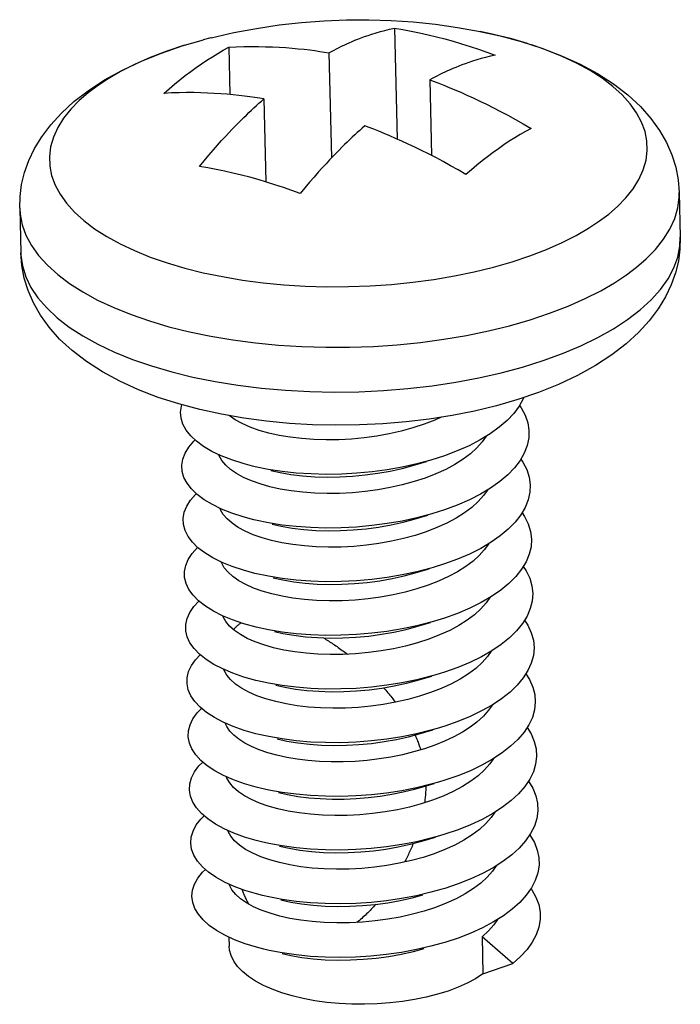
# Model space of a CAD drawing. Header units: millimetres. Extents: x 6 to 414, y 7 to 290.
# Tile 311 of 341: x 130.678 to 131.228, y 214.788 to 215.609. Entities that reach past the tile are written whole.
import ezdxf

# ---------------------------------------------------------------- set-up
doc = ezdxf.new("R2010")
doc.units = ezdxf.units.MM
doc.header["$LTSCALE"] = 23.1
doc.layers.get('0').update_dxf_attribs({"linetype": 'CONTINUOUS'})
for name, color, linetype in [('03_ALL_AXES', 7, 'CONTINUOUS'), ('09_ALL_ROUNDS', 7, 'CONTINUOUS'), ('20_ALL_FEATURES', 7, 'CONTINUOUS')]:
    doc.layers.add(name, color=color, linetype=linetype)

msp = doc.modelspace()

# ---------------------------------------------------------------- linework, layer by layer
at = {"color": 40, "linetype": 'Continuous'}
msp.add_line((130.85193, 214.93122), (130.8517, 214.93313), dxfattribs=at)
for points in [[(130.85583, 215.10075), (130.85621, 215.10122), (130.8566, 215.10168), (130.85699, 215.10213), (130.8574, 215.10256), (130.85782, 215.10299), (130.85824, 215.10341), (130.85868, 215.10382), (130.85912, 215.10422), (130.85957, 215.10461), (130.86004, 215.10499), (130.86045, 215.10532), (130.86088, 215.10563), (130.86131, 215.10594), (130.86175, 215.10625), (130.8622, 215.10654)], [(130.93088, 215.09395), (130.93191, 215.09334), (130.93293, 215.09271), (130.93395, 215.09208), (130.93497, 215.09144), (130.93599, 215.09079), (130.937, 215.09014), (130.93801, 215.08948), (130.93902, 215.08881), (130.94002, 215.08814), (130.94102, 215.08746), (130.94213, 215.0867), (130.94323, 215.08593), (130.94433, 215.08515), (130.94543, 215.08436), (130.94652, 215.08357), (130.9476, 215.08277), (130.94869, 215.08196), (130.94977, 215.08114), (130.95084, 215.08032)], [(130.98098, 215.05231), (130.98187, 215.0513), (130.98275, 215.0503), (130.98361, 215.04929), (130.98447, 215.04829), (130.98531, 215.04729), (130.98613, 215.04628), (130.98695, 215.04528), (130.98775, 215.04428), (130.98854, 215.04328), (130.98932, 215.04229), (130.99009, 215.04129), (130.99084, 215.04029)], [(131.00722, 215.01301), (131.00766, 215.01201), (131.00809, 215.011), (131.00852, 215.00999), (131.00893, 215.00897), (131.00934, 215.00794), (131.00974, 215.0069), (131.01007, 215.00601), (131.0104, 215.00511), (131.01072, 215.00421), (131.01103, 215.00329), (131.01134, 215.00238), (131.01163, 215.00146), (131.01192, 215.00053)], [(131.01619, 214.97062), (131.01618, 214.96961), (131.01615, 214.96861), (131.01611, 214.9676), (131.01606, 214.96659), (131.01601, 214.96558), (131.01594, 214.96457), (131.01586, 214.96355), (131.01578, 214.96254), (131.01568, 214.96152), (131.01558, 214.9605), (131.01546, 214.95948), (131.01534, 214.95846), (131.01521, 214.95743), (131.01507, 214.95641)], [(131.00563, 214.9225), (131.00514, 214.92131), (131.00465, 214.92014), (131.00416, 214.91898), (131.00365, 214.91782), (131.00315, 214.91669), (131.00264, 214.91556), (131.00212, 214.91444), (131.00161, 214.91334), (131.00108, 214.91224), (131.00056, 214.91116), (131.00003, 214.91009), (130.9995, 214.90903), (130.99896, 214.90798), (130.99843, 214.90694)], [(130.86856, 214.87192), (130.86811, 214.8728), (130.86766, 214.87368), (130.86721, 214.87456), (130.86677, 214.87546), (130.86634, 214.87636), (130.86592, 214.87728), (130.8655, 214.8782), (130.86509, 214.87912), (130.86468, 214.88006), (130.86428, 214.881), (130.86394, 214.88181), (130.86361, 214.88263), (130.86328, 214.88345), (130.86296, 214.88427)], [(130.97442, 214.87177), (130.97347, 214.87072), (130.97253, 214.86968), (130.97157, 214.86865), (130.97062, 214.86764), (130.96965, 214.86664), (130.96868, 214.86566), (130.96771, 214.86469), (130.96673, 214.86374), (130.96575, 214.8628), (130.96476, 214.86188), (130.96377, 214.86097), (130.96277, 214.86007), (130.96177, 214.85919), (130.96076, 214.85833), (130.95975, 214.85748), (130.95873, 214.85665)]]:
    msp.add_lwpolyline(points, dxfattribs=at)
at = {"layer": '03_ALL_AXES', "color": 7, "linetype": 'Continuous'}
for p, q in [((131.22744, 215.46529), (131.22832, 215.42805)), ((130.6776, 215.45227), (130.67848, 215.41502)), ((130.85204, 214.84443), (130.85222, 214.83693))]:
    msp.add_line(p, q, dxfattribs=at)
msp.add_lwpolyline([(130.83715, 215.59433), (130.85615, 215.59868), (130.87498, 215.60226), (130.89383, 215.60511), (130.9126, 215.60724), (130.93133, 215.60867), (130.94999, 215.60942), (130.96861, 215.60948), (130.98718, 215.60888), (131.00568, 215.6076), (131.0242, 215.60564), (131.0427, 215.603), (131.06134, 215.59964)], dxfattribs=at)
at = {"layer": '09_ALL_ROUNDS', "color": 7, "linetype": 'Continuous'}
for p, q in [((130.83706, 215.59431), (130.83054, 215.59263)), ((130.83715, 215.59433), (130.83706, 215.59431)), ((131.10105, 215.58953), (131.08801, 215.59339)), ((130.74214, 215.55409), (130.73456, 215.54837)), ((130.80435, 215.31582), (130.82203, 215.31148)), ((131.09279, 215.29273), (131.07497, 215.28758)), ((131.11006, 215.29863), (131.09279, 215.29273)), ((131.07497, 215.28758), (131.05668, 215.28315))]:
    msp.add_line(p, q, dxfattribs=at)
for points in [[(131.06132, 215.59965), (131.07818, 215.59593), (131.09578, 215.59122), (131.11283, 215.58574), (131.12918, 215.57948), (131.14478, 215.57239), (131.15934, 215.56452), (131.17274, 215.55591), (131.18471, 215.5467), (131.19504, 215.53711), (131.20382, 215.52722), (131.21102, 215.51722), (131.21682, 215.50706), (131.22131, 215.49679), (131.22456, 215.48639), (131.2266, 215.47585), (131.22744, 215.46529)], [(131.08801, 215.59339), (131.07255, 215.59725), (131.06134, 215.59964)], [(130.73457, 215.55029), (130.74838, 215.55928), (130.76326, 215.5675), (130.77915, 215.57498), (130.79586, 215.58168), (130.81313, 215.58758), (130.83095, 215.59274)], [(130.81509, 215.58818), (130.80032, 215.58325), (130.78642, 215.57789), (130.77344, 215.57215), (130.76165, 215.56617), (130.75127, 215.56014), (130.74214, 215.55409)], [(131.16104, 215.44169), (131.16862, 215.44742), (131.17595, 215.45378), (131.18288, 215.46089), (131.18893, 215.46848), (131.19381, 215.47628), (131.19744, 215.48426), (131.19977, 215.49228), (131.2008, 215.50032), (131.20052, 215.50833), (131.19895, 215.51628), (131.19608, 215.52415), (131.19194, 215.53187), (131.18654, 215.53942), (131.17992, 215.54675), (131.17211, 215.55383), (131.16315, 215.56061), (131.15307, 215.56708), (131.14192, 215.57319), (131.12977, 215.5789), (131.11668, 215.58419), (131.10444, 215.58844)], [(130.6776, 215.45227), (130.67788, 215.46214), (130.67921, 215.47211), (130.68162, 215.48206), (130.68516, 215.49202), (130.68991, 215.502), (130.69595, 215.51194), (130.70342, 215.5219), (130.71235, 215.53167), (130.7227, 215.54113), (130.73457, 215.55029)], [(130.73456, 215.54837), (130.72724, 215.542), (130.72031, 215.53489), (130.71425, 215.5273), (130.70938, 215.5195), (130.70574, 215.51153), (130.70341, 215.5035), (130.70239, 215.49546), (130.70266, 215.48745), (130.70424, 215.4795), (130.7071, 215.47163), (130.71124, 215.46391), (130.71664, 215.45636), (130.72326, 215.44903), (130.73107, 215.44195), (130.74004, 215.43517), (130.75012, 215.4287), (130.76127, 215.4226), (130.77342, 215.41688), (130.7865, 215.41159), (130.80044, 215.40675), (130.81518, 215.40239), (130.83063, 215.39853), (130.84672, 215.3952), (130.86336, 215.3924), (130.88045, 215.39015), (130.89792, 215.38847), (130.91568, 215.38736), (130.93362, 215.38683), (130.95165, 215.38689), (130.96969, 215.38752), (130.98762, 215.38873), (131.00538, 215.39052), (131.02285, 215.39287), (131.03994, 215.39577), (131.05657, 215.3992), (131.07265, 215.40315), (131.0881, 215.4076), (131.10286, 215.41254), (131.11677, 215.41789), (131.12974, 215.42364), (131.14153, 215.42962), (131.15192, 215.43564), (131.16104, 215.44169)], [(131.18355, 215.39679), (131.1919, 215.40311), (131.19998, 215.41013), (131.20763, 215.41797), (131.21431, 215.42634), (131.21968, 215.43494), (131.22369, 215.44374), (131.22627, 215.45259), (131.2274, 215.46146), (131.22744, 215.46529)], [(130.6776, 215.45226), (130.67795, 215.44726), (130.67968, 215.43849), (130.68284, 215.42982), (130.68741, 215.4213), (130.69336, 215.41297), (130.70067, 215.40488), (130.70928, 215.39708), (130.71917, 215.3896), (130.73029, 215.38247), (130.74259, 215.37573), (130.75599, 215.36942), (130.77042, 215.36359), (130.7858, 215.35825), (130.80205, 215.35344), (130.8191, 215.34919)], [(131.22832, 215.42805), (131.22804, 215.41818), (131.22671, 215.40821), (131.2243, 215.39826), (131.22076, 215.3883), (131.21601, 215.37832), (131.20997, 215.36837), (131.2025, 215.35842), (131.19357, 215.34865), (131.18322, 215.33918), (131.17135, 215.33003)], [(131.18443, 215.35954), (131.19492, 215.36762), (131.20406, 215.37599), (131.2118, 215.38462), (131.2181, 215.39346), (131.22291, 215.40245), (131.22622, 215.41155), (131.228, 215.42071), (131.22832, 215.42805)], [(130.67848, 215.41502), (130.67855, 215.41321), (130.67984, 215.40409), (130.68266, 215.39507), (130.687, 215.38621), (130.69282, 215.37754), (130.7001, 215.36911), (130.7088, 215.36098), (130.71887, 215.35319), (130.73025, 215.34578), (130.74287, 215.33879), (130.75667, 215.33226), (130.77158, 215.32624), (130.7875, 215.32075), (130.80435, 215.31582)], [(130.82774, 215.28439), (130.81014, 215.28909), (130.79309, 215.29457), (130.77674, 215.30083), (130.76114, 215.30793), (130.74658, 215.31579), (130.73318, 215.32441), (130.72121, 215.33362), (130.71088, 215.3432), (130.7021, 215.3531), (130.6949, 215.3631), (130.6891, 215.37325), (130.68461, 215.38353), (130.68137, 215.39392), (130.67932, 215.40446), (130.67848, 215.41502)], [(131.06831, 215.34992), (131.08605, 215.35428), (131.10309, 215.35919), (131.11937, 215.36463), (131.13471, 215.37054), (131.14902, 215.37688), (131.16203, 215.38347), (131.17348, 215.39012), (131.18355, 215.39679)], [(131.09688, 215.31981), (131.114, 215.32521), (131.13023, 215.33114), (131.14547, 215.33757), (131.15963, 215.34448), (131.17264, 215.35182), (131.18443, 215.35954)], [(130.8191, 215.34919), (130.83685, 215.34551), (130.85519, 215.34242), (130.87405, 215.33994), (130.89332, 215.33809), (130.91291, 215.33686), (130.93269, 215.33628), (130.95259, 215.33634), (130.97248, 215.33704), (130.99226, 215.33838), (131.01184, 215.34035), (131.03111, 215.34294), (131.04997, 215.34614), (131.06831, 215.34992)], [(131.17135, 215.33003), (131.15754, 215.32104), (131.14266, 215.31282), (131.12677, 215.30534), (131.11006, 215.29863)], [(131.06032, 215.31076), (131.07895, 215.31499), (131.09688, 215.31981)], [(130.82203, 215.31148), (130.84044, 215.30776), (130.85949, 215.30467), (130.87906, 215.30224), (130.89905, 215.30048), (130.91935, 215.29939), (130.93983, 215.29899), (130.96039, 215.29927), (130.98091, 215.30023), (131.00127, 215.30187), (131.02137, 215.30419), (131.04109, 215.30715), (131.06032, 215.31076)], [(130.86436, 215.27719), (130.84584, 215.28042), (130.82774, 215.28439)], [(131.05668, 215.28315), (131.038, 215.27944), (131.019, 215.27642), (130.99975, 215.2741), (130.98032, 215.27247), (130.96079, 215.27153), (130.94125, 215.27127), (130.92175, 215.27171), (130.90239, 215.27284), (130.88323, 215.27466), (130.86436, 215.27719)]]:
    msp.add_lwpolyline(points, dxfattribs=at)
at = {"layer": '20_ALL_FEATURES', "color": 7, "linetype": 'Continuous'}
for p, q in [((130.99005, 215.60238), (130.99224, 215.50996)), ((130.85184, 215.58648), (130.85277, 215.5471)), ((130.93542, 215.58192), (130.9375, 215.49422)), ((131.01943, 215.55938), (131.02092, 215.49628)), ((130.88122, 215.54348), (130.88286, 215.47422)), ((131.0978, 215.29444), (131.09742, 215.29341)), ((130.85714, 215.27588), (130.85219, 215.27931)), ((131.0053, 215.23778), (131.01683, 215.24118)), ((131.00636, 215.19302), (131.01789, 215.19642)), ((131.00742, 215.14826), (131.01895, 215.15166)), ((130.87482, 215.10296), (130.86432, 215.10582)), ((131.00849, 215.1035), (131.02001, 215.1069)), ((131.00955, 215.05874), (131.02107, 215.06214)), ((130.87588, 215.0582), (130.87446, 215.05855)), ((130.87694, 215.01344), (130.87458, 215.01402)), ((131.01061, 215.01398), (131.02213, 215.01738)), ((130.86521, 215.0063), (130.86028, 215.00946)), ((131.01167, 214.96922), (131.02319, 214.97262)), ((131.01273, 214.92446), (131.02425, 214.92785)), ((131.06306, 214.84474), (131.0638, 214.81373)), ((131.08863, 214.82247), (131.06306, 214.84474)), ((131.0638, 214.81373), (131.08863, 214.82247))]:
    msp.add_line(p, q, dxfattribs=at)
for points in [[(130.93542, 215.58192), (130.93754, 215.58306), (130.93965, 215.58417), (130.94174, 215.58525), (130.94384, 215.58629), (130.94593, 215.58731), (130.94804, 215.58831), (130.95019, 215.5893), (130.9524, 215.59029), (130.95469, 215.59128), (130.95708, 215.59228), (130.95959, 215.59329), (130.96225, 215.59432), (130.96507, 215.59537), (130.96807, 215.59642), (130.97126, 215.59748), (130.97465, 215.59853), (130.97827, 215.59958), (130.98207, 215.60058), (130.98599, 215.60151), (130.99005, 215.60238)], [(130.99005, 215.60238), (130.99702, 215.6012), (131.004, 215.5999), (131.01099, 215.59847), (131.01799, 215.5969), (131.02499, 215.59521), (131.032, 215.5934), (131.03901, 215.59145), (131.04602, 215.58938), (131.05304, 215.58718), (131.06005, 215.58486), (131.06706, 215.58241), (131.07406, 215.57984)], [(130.82468, 215.56955), (130.82921, 215.57269), (130.83373, 215.57571), (130.83826, 215.5786), (130.84279, 215.58136), (130.84731, 215.58398), (130.85184, 215.58648)], [(130.85184, 215.58648), (130.85818, 215.5868), (130.86444, 215.58701), (130.87062, 215.5871), (130.87668, 215.58709), (130.88258, 215.58699), (130.88833, 215.58679), (130.89393, 215.58651), (130.89939, 215.58617), (130.90469, 215.58575), (130.90981, 215.58528), (130.91472, 215.58477), (130.91939, 215.58422), (130.92378, 215.58366), (130.92792, 215.58308), (130.9318, 215.5825), (130.93542, 215.58192)], [(131.07406, 215.57984), (131.06996, 215.57896), (131.06602, 215.57802), (131.0622, 215.57701), (131.05856, 215.57596), (131.05517, 215.57491), (131.05199, 215.57385), (131.049, 215.5728), (131.0462, 215.57176), (131.04356, 215.57073), (131.04106, 215.56972), (131.03868, 215.56873), (131.03641, 215.56774), (131.03421, 215.56676), (131.03207, 215.56578), (131.02997, 215.56478), (131.02788, 215.56376), (131.02578, 215.56272), (131.02367, 215.56164), (131.02156, 215.56053), (131.01943, 215.55938)], [(130.79763, 215.54804), (130.80212, 215.55193), (130.80662, 215.5557), (130.81113, 215.55935), (130.81564, 215.56288), (130.82016, 215.56628), (130.82468, 215.56955)], [(131.01943, 215.55938), (131.02312, 215.55799), (131.02706, 215.55647), (131.03125, 215.55481), (131.03568, 215.553), (131.04038, 215.55103), (131.04531, 215.54891), (131.05043, 215.54663), (131.05572, 215.54422), (131.06115, 215.54166), (131.06674, 215.53895), (131.07249, 215.53608), (131.07841, 215.53303), (131.08455, 215.52977), (131.09086, 215.52631), (131.0973, 215.52267), (131.10387, 215.51885)], [(130.88122, 215.54348), (130.87755, 215.54407), (130.87363, 215.54465), (130.86947, 215.54523), (130.86506, 215.5458), (130.8604, 215.54634), (130.85551, 215.54685), (130.85043, 215.54732), (130.84518, 215.54772), (130.8398, 215.54807), (130.83427, 215.54834), (130.82859, 215.54854), (130.82274, 215.54865), (130.81667, 215.54866), (130.81045, 215.54857), (130.80411, 215.54836), (130.79763, 215.54804)], [(130.82744, 215.48705), (130.83144, 215.49192), (130.8353, 215.49651), (130.83904, 215.50086), (130.84261, 215.50492), (130.84593, 215.50863), (130.84906, 215.51205), (130.852, 215.5152), (130.85476, 215.51811), (130.85736, 215.5208), (130.85982, 215.52331), (130.86217, 215.52566), (130.86441, 215.52788), (130.86658, 215.53), (130.8687, 215.53203), (130.87078, 215.534), (130.87285, 215.53593), (130.87492, 215.53785), (130.87701, 215.53974), (130.87911, 215.54162), (130.88122, 215.54348)], [(130.96523, 215.52094), (130.96313, 215.51909), (130.96104, 215.51722), (130.95896, 215.51533), (130.95688, 215.51342), (130.95481, 215.51148), (130.95272, 215.5095), (130.9506, 215.50746), (130.94842, 215.50534), (130.94616, 215.50311), (130.9438, 215.50074), (130.94132, 215.49821), (130.93871, 215.4955), (130.93593, 215.49257), (130.93298, 215.48941), (130.92985, 215.48598), (130.92652, 215.48227), (130.92297, 215.47822), (130.91925, 215.4739), (130.91542, 215.46933), (130.91145, 215.46451)], [(131.02448, 215.49444), (131.01851, 215.49752), (131.01269, 215.50043), (131.00703, 215.50318), (131.00152, 215.50577), (130.99617, 215.50822), (130.99101, 215.51051), (130.98606, 215.51264), (130.98136, 215.51461), (130.97693, 215.51641), (130.97277, 215.51806), (130.96887, 215.51957), (130.96523, 215.52094)], [(131.10387, 215.51885), (131.09934, 215.51635), (131.09482, 215.51373), (131.09029, 215.51097), (131.08576, 215.50808), (131.08124, 215.50506), (131.07671, 215.50192)], [(131.07671, 215.50192), (131.07219, 215.49865), (131.06767, 215.49525), (131.06316, 215.49172), (131.05865, 215.48808), (131.05415, 215.4843), (131.04966, 215.48041)], [(131.04966, 215.48041), (131.04322, 215.48416), (131.03687, 215.48775), (131.03061, 215.49118), (131.02448, 215.49444)], [(130.88341, 215.47405), (130.8764, 215.47613), (130.86939, 215.47807), (130.86238, 215.47989), (130.85538, 215.48158), (130.84838, 215.48314), (130.84139, 215.48457), (130.83441, 215.48588), (130.82744, 215.48705)], [(130.91145, 215.46451), (130.90445, 215.46708), (130.89744, 215.46953), (130.89043, 215.47186), (130.88341, 215.47405)], [(131.09742, 215.29341), (131.094, 215.2872), (131.08949, 215.28113), (131.08394, 215.27524), (131.07739, 215.26957)], [(130.82504, 215.25791), (130.82018, 215.26248), (130.81639, 215.26724), (130.8137, 215.27214), (130.81213, 215.27716), (130.81169, 215.28223), (130.81239, 215.28732), (130.81277, 215.28839)], [(131.09429, 215.28773), (131.09575, 215.28572), (131.09897, 215.27962), (131.10109, 215.27338), (131.10207, 215.26707), (131.10192, 215.26072), (131.10063, 215.25437), (131.09821, 215.24808)], [(131.02902, 215.27801), (131.02357, 215.27552), (131.01475, 215.27211), (131.00544, 215.26905), (130.99568, 215.26638), (130.98559, 215.2641), (130.9753, 215.26225), (130.96485, 215.26082), (130.95432, 215.25982), (130.94376, 215.25925), (130.9332, 215.25912), (130.92281, 215.25942), (130.91272, 215.26016), (130.90303, 215.26131), (130.89389, 215.26285), (130.88527, 215.26476), (130.87717, 215.26705), (130.86972, 215.26969), (130.86301, 215.27265), (130.85714, 215.27588)], [(131.07739, 215.26957), (131.06989, 215.26416), (131.0615, 215.25904), (131.05228, 215.25426), (131.0423, 215.24985), (131.03166, 215.24583), (131.02025, 215.24218)], [(131.06644, 215.26206), (131.06328, 215.25744), (131.05883, 215.25241), (131.05352, 215.24758)], [(130.82562, 215.21356), (130.82085, 215.21814), (130.81716, 215.22292), (130.81457, 215.22783), (130.8131, 215.23286), (130.81277, 215.23793), (130.81357, 215.24303), (130.8155, 215.24809), (130.81856, 215.25307), (130.8227, 215.25793), (130.82388, 215.259)], [(130.87163, 215.23724), (130.8638, 215.23931), (130.85431, 215.24235), (130.84563, 215.24576), (130.83782, 215.24952), (130.83094, 215.25358), (130.82504, 215.25791)], [(130.85838, 215.23101), (130.8534, 215.23443), (130.84931, 215.23806), (130.84615, 215.24184), (130.84393, 215.24576), (130.84362, 215.24673)], [(131.05352, 215.24758), (131.04737, 215.24296), (131.04045, 215.23858)], [(131.09821, 215.24808), (131.09469, 215.24188), (131.09009, 215.23583), (131.08445, 215.22995), (131.07781, 215.2243)], [(131.09532, 215.24299), (131.09715, 215.24041), (131.10027, 215.23429), (131.10228, 215.22805), (131.10316, 215.22173), (131.10291, 215.21538), (131.10151, 215.20903), (131.099, 215.20275)], [(131.04045, 215.23858), (131.03281, 215.2345), (131.02453, 215.23072), (131.01569, 215.2273), (131.00634, 215.22425), (130.99655, 215.22157), (130.98641, 215.21929), (130.97607, 215.21745), (130.96556, 215.21602), (130.95494, 215.21503), (130.94434, 215.21448), (130.93389, 215.21436), (130.92364, 215.21467), (130.91363, 215.21541), (130.90398, 215.21656), (130.89484, 215.21811), (130.88623, 215.22002), (130.87818, 215.22231), (130.8708, 215.22493), (130.86419, 215.22783), (130.85838, 215.23101)], [(131.02025, 215.24218), (131.00868, 215.23908), (130.99652, 215.23639), (130.98405, 215.23418), (130.97137, 215.23246), (130.95856, 215.23125), (130.94574, 215.23054), (130.93301, 215.23034), (130.92045, 215.23064), (130.90818, 215.23144), (130.89629, 215.23272), (130.88487, 215.23448), (130.87401, 215.23668), (130.87163, 215.23724)], [(130.8869, 215.23353), (130.89462, 215.23183), (130.90376, 215.2303), (130.91345, 215.22915), (130.92355, 215.22841), (130.93394, 215.22811), (130.9445, 215.22824), (130.95506, 215.22881), (130.96559, 215.22981), (130.97603, 215.23124), (130.98632, 215.23309), (130.99641, 215.23536), (131.0053, 215.23778)], [(131.07781, 215.2243), (131.07022, 215.21892), (131.06175, 215.21384), (131.05246, 215.20909), (131.04242, 215.20471), (131.03172, 215.20072), (131.02131, 215.19742)], [(130.8262, 215.1692), (130.82153, 215.17381), (130.81794, 215.1786), (130.81545, 215.18353), (130.81408, 215.18856), (130.81385, 215.19364), (130.81476, 215.19873), (130.8168, 215.20378), (130.81995, 215.20876), (130.82419, 215.21361), (130.82491, 215.21424)], [(130.87269, 215.19248), (130.86396, 215.19481), (130.85455, 215.19789), (130.84594, 215.20133), (130.83821, 215.20511), (130.83142, 215.2092), (130.82562, 215.21356)], [(131.06748, 215.21727), (131.06437, 215.21272), (131.05989, 215.20766), (131.05458, 215.20282)], [(130.85969, 215.1861), (130.85462, 215.18955), (130.85047, 215.1932), (130.84728, 215.19698), (130.84504, 215.20088), (130.8447, 215.20194)], [(131.05458, 215.20282), (131.04844, 215.1982), (131.0415, 215.19381)], [(131.099, 215.20275), (131.09538, 215.19656), (131.09068, 215.19052), (131.08495, 215.18467), (131.07822, 215.17904)], [(131.0415, 215.19381), (131.03379, 215.18969), (131.02541, 215.18589), (131.01651, 215.18246), (131.00715, 215.17941), (130.99744, 215.17677), (130.98742, 215.17452), (130.97713, 215.17268), (130.96665, 215.17127), (130.95607, 215.17027), (130.94551, 215.16972), (130.9351, 215.1696), (130.92489, 215.1699), (130.9149, 215.17063), (130.90529, 215.17177), (130.89618, 215.17329), (130.8876, 215.17519), (130.87962, 215.17743), (130.87227, 215.18), (130.86559, 215.18291), (130.85969, 215.1861)], [(131.02131, 215.19742), (131.00865, 215.19405), (130.99646, 215.19141), (130.98397, 215.18924), (130.97127, 215.18757), (130.95846, 215.1864), (130.94564, 215.18574), (130.93292, 215.18559), (130.92038, 215.18593), (130.90814, 215.18678), (130.89629, 215.1881), (130.88492, 215.1899), (130.87411, 215.19214), (130.87269, 215.19248)], [(131.09637, 215.19825), (131.09854, 215.1951), (131.10156, 215.18897), (131.10347, 215.18272), (131.10425, 215.17639), (131.10389, 215.17004), (131.10239, 215.1637), (131.09977, 215.15742)], [(130.88796, 215.18877), (130.89558, 215.18709), (130.90472, 215.18555), (130.91436, 215.1844), (130.92437, 215.18366), (130.93462, 215.18335), (130.94507, 215.18347), (130.95568, 215.18402), (130.9663, 215.18501), (130.97681, 215.18643), (130.98715, 215.18828), (130.99728, 215.19056), (131.00636, 215.19302)], [(131.07822, 215.17904), (131.07055, 215.17368), (131.062, 215.16863), (131.05264, 215.16391), (131.04254, 215.15957), (131.03178, 215.15562), (131.02237, 215.15266)], [(130.83241, 215.12045), (130.82679, 215.12485), (130.82222, 215.12948), (130.81873, 215.13428), (130.81634, 215.13922), (130.81507, 215.14426), (130.81495, 215.14934), (130.81596, 215.15443), (130.8181, 215.15948), (130.82135, 215.16444), (130.82569, 215.16928), (130.82592, 215.16948)], [(130.87375, 215.14772), (130.86414, 215.15032), (130.85479, 215.15342), (130.84626, 215.1569), (130.83862, 215.16071), (130.83191, 215.16483), (130.8262, 215.1692)], [(131.06857, 215.17251), (131.06839, 215.17218), (131.06492, 215.16732), (131.06066, 215.16261), (131.05564, 215.15806)], [(130.86025, 215.14164), (130.85532, 215.14507), (130.85128, 215.14869), (130.84817, 215.15247), (130.84599, 215.15637), (130.84575, 215.15716)], [(131.02237, 215.15266), (131.02044, 215.1521), (131.00861, 215.14903), (130.9964, 215.14643), (130.98388, 215.14431), (130.97117, 215.14268), (130.95835, 215.14156), (130.94554, 215.14095), (130.93283, 215.14084), (130.92032, 215.14123), (130.90811, 215.14212), (130.89629, 215.14349), (130.88497, 215.14532), (130.87375, 215.14772)], [(131.05564, 215.15806), (131.04953, 215.15346), (131.04266, 215.14911)], [(131.09977, 215.15742), (131.09606, 215.15125), (131.09126, 215.14522), (131.08544, 215.13939), (131.07862, 215.13378)], [(131.09742, 215.15351), (131.09992, 215.14979), (131.10284, 215.14365), (131.10465, 215.13739), (131.10532, 215.13106), (131.10486, 215.1247), (131.10326, 215.11837), (131.10054, 215.11209)], [(131.04266, 215.14911), (131.03509, 215.14505), (131.02687, 215.1413), (131.01805, 215.13787), (131.00871, 215.1348), (130.99894, 215.13211), (130.98884, 215.12983), (130.97852, 215.12798), (130.96798, 215.12654), (130.95721, 215.12552), (130.94638, 215.12495), (130.93565, 215.12484), (130.92515, 215.12518), (130.91503, 215.12596), (130.90538, 215.12715), (130.8963, 215.12872), (130.88779, 215.13065), (130.87982, 215.13294), (130.87252, 215.13556), (130.86599, 215.13847), (130.86025, 215.14164)], [(130.88902, 215.144), (130.89691, 215.14228), (130.90603, 215.14076), (130.91564, 215.13962), (130.92562, 215.13889), (130.93583, 215.13859), (130.94624, 215.13871), (130.95681, 215.13926), (130.96739, 215.14026), (130.97786, 215.14167), (130.98815, 215.14351), (130.99818, 215.14575), (131.00742, 215.14826)], [(131.07862, 215.13378), (131.07087, 215.12845), (131.06224, 215.12343), (131.05281, 215.11874), (131.04265, 215.11443), (131.03183, 215.11052), (131.02343, 215.1079)], [(130.83292, 215.07608), (130.8274, 215.08051), (130.82292, 215.08515), (130.81952, 215.08996), (130.81724, 215.09491), (130.81608, 215.09996), (130.81605, 215.10504), (130.81717, 215.11013), (130.81941, 215.11517), (130.82276, 215.12013), (130.82698, 215.12471)], [(130.86432, 215.10582), (130.85504, 215.10896), (130.84659, 215.11247), (130.83903, 215.11631), (130.83241, 215.12045)], [(131.06957, 215.12769), (131.06644, 215.12314), (131.062, 215.11813), (131.0567, 215.1133)], [(130.86157, 215.09673), (130.8566, 215.10014), (130.85251, 215.10375), (130.84936, 215.10752), (130.84714, 215.11141), (130.84683, 215.11237)], [(131.0567, 215.1133), (131.05063, 215.10873), (131.04375, 215.10437)], [(131.10054, 215.11209), (131.09672, 215.10593), (131.09184, 215.09992), (131.08592, 215.09411), (131.07901, 215.08853)], [(131.04375, 215.10437), (131.03608, 215.10025), (131.0277, 215.09644), (131.0187, 215.09296), (131.00919, 215.08986), (130.99931, 215.08718), (130.98915, 215.08492), (130.97882, 215.0831), (130.96833, 215.0817), (130.95767, 215.08072), (130.94701, 215.08018), (130.93652, 215.08008), (130.92626, 215.08042), (130.91637, 215.08117), (130.90686, 215.08233), (130.89779, 215.08387), (130.88923, 215.08579), (130.88123, 215.08807), (130.87391, 215.09067), (130.86735, 215.09357), (130.86157, 215.09673)], [(131.02343, 215.1079), (131.02044, 215.10704), (131.00858, 215.10401), (130.99633, 215.10145), (130.98379, 215.09938), (130.97106, 215.0978), (130.95825, 215.09672), (130.94544, 215.09615), (130.93274, 215.09609), (130.92025, 215.09653), (130.90808, 215.09746), (130.8963, 215.09887), (130.88503, 215.10075), (130.87482, 215.10296)], [(130.89008, 215.09924), (130.89704, 215.0977), (130.90611, 215.09614), (130.91577, 215.09495), (130.92588, 215.09417), (130.93638, 215.09383), (130.94712, 215.09394), (130.95794, 215.09451), (130.96872, 215.09553), (130.97925, 215.09697), (130.98958, 215.09882), (130.99968, 215.1011), (131.00849, 215.1035)], [(131.09849, 215.10878), (131.10129, 215.10448), (131.10411, 215.09832), (131.10582, 215.09205), (131.10639, 215.08572), (131.10582, 215.07936), (131.10412, 215.07303), (131.1013, 215.06677)], [(131.07901, 215.08853), (131.07118, 215.08322), (131.06248, 215.07822), (131.05298, 215.07357), (131.04275, 215.0693), (131.03188, 215.06543), (131.02449, 215.06314)], [(130.83344, 215.03171), (130.828, 215.03616), (130.82362, 215.04082), (130.82033, 215.04565), (130.81814, 215.05061), (130.81709, 215.05566), (130.81717, 215.06075), (130.81838, 215.06583), (130.82073, 215.07087), (130.82418, 215.07581), (130.82808, 215.07995)], [(131.07059, 215.08288), (131.06748, 215.07834), (131.06303, 215.07333), (131.05776, 215.06854)], [(130.87446, 215.05855), (130.8645, 215.06133), (130.8553, 215.06451), (130.84693, 215.06805), (130.83945, 215.07192), (130.83292, 215.07608)], [(130.86259, 215.05199), (130.85752, 215.05549), (130.85341, 215.05916), (130.85029, 215.06295), (130.84811, 215.06685), (130.84787, 215.06765)], [(131.02449, 215.06314), (131.02044, 215.06199), (131.00854, 215.059), (130.99626, 215.05649), (130.9837, 215.05445), (130.97096, 215.05292), (130.95814, 215.05189), (130.94534, 215.05137), (130.93266, 215.05135), (130.92019, 215.05183), (130.90805, 215.05281), (130.89632, 215.05427), (130.88509, 215.05619), (130.87588, 215.0582)], [(131.05776, 215.06854), (131.05164, 215.06393), (131.04476, 215.05958)], [(131.1013, 215.06677), (131.09738, 215.06062), (131.0924, 215.05463), (131.08639, 215.04883), (131.0794, 215.04327)], [(131.09956, 215.06404), (131.10265, 215.05916), (131.10538, 215.05299), (131.10698, 215.04672), (131.10744, 215.04038), (131.10677, 215.03403), (131.10497, 215.0277), (131.10205, 215.02144)], [(131.04476, 215.05958), (131.03715, 215.0555), (131.02891, 215.05174), (131.02012, 215.04833), (131.01082, 215.04528), (131.00108, 215.0426), (130.991, 215.04032), (130.98071, 215.03847), (130.97026, 215.03703), (130.95973, 215.03603), (130.94919, 215.03545), (130.93876, 215.03531), (130.9285, 215.0356), (130.91847, 215.03631), (130.90882, 215.03744), (130.89968, 215.03895), (130.89103, 215.04084), (130.88288, 215.04312), (130.87535, 215.04576), (130.86855, 215.04873), (130.86259, 215.05199)], [(130.89114, 215.05448), (130.89852, 215.05286), (130.90759, 215.05132), (130.9171, 215.05016), (130.927, 215.04941), (130.93725, 215.04907), (130.94775, 215.04917), (130.9584, 215.04971), (130.96907, 215.05068), (130.97956, 215.05209), (130.98989, 215.05391), (131.00005, 215.05617), (131.00955, 215.05874)], [(131.0794, 215.04327), (131.07148, 215.03799), (131.06271, 215.03303), (131.05314, 215.02841), (131.04285, 215.02417), (131.03192, 215.02034), (131.02556, 215.01838)], [(131.07164, 215.0381), (131.06855, 215.0336), (131.06412, 215.0286), (131.05882, 215.02378)], [(130.83396, 214.98735), (130.82862, 214.99181), (130.82434, 214.99649), (130.82114, 215.00133), (130.81906, 215.00631), (130.81811, 215.01136), (130.81829, 215.01645), (130.81961, 215.02153), (130.82206, 215.02656), (130.82561, 215.03149), (130.82918, 215.0352)], [(130.87458, 215.01402), (130.86469, 215.01684), (130.85556, 215.02005), (130.84727, 215.02363), (130.83987, 215.02752), (130.83344, 215.03171)], [(130.86028, 215.00946), (130.85611, 215.01281), (130.85276, 215.01632), (130.85023, 215.01996), (130.84891, 215.02292)], [(131.05882, 215.02378), (131.05307, 215.01943), (131.04663, 215.0153)], [(131.10205, 215.02144), (131.09803, 215.01531), (131.09296, 215.00933), (131.08685, 215.00355), (131.07978, 214.99802)], [(131.04663, 215.0153), (131.03954, 215.01141), (131.03188, 215.0078), (131.02371, 215.0045), (131.01509, 215.00151), (131.00602, 214.99884), (130.99663, 214.99653), (130.98704, 214.9946), (130.97727, 214.99303), (130.96735, 214.99184), (130.95733, 214.99103), (130.94725, 214.99061), (130.93724, 214.99058), (130.92742, 214.99096), (130.9179, 214.99171), (130.90883, 214.99283), (130.9002, 214.99429), (130.89205, 214.99609), (130.88442, 214.99821), (130.87733, 215.00065), (130.8709, 215.00336), (130.86521, 215.0063)], [(131.02556, 215.01838), (131.02044, 215.01694), (131.0085, 215.01399), (130.99619, 215.01152), (130.98361, 215.00953), (130.97086, 215.00805), (130.95803, 215.00706), (130.94524, 215.00658), (130.93257, 215.00661), (130.92014, 215.00714), (130.90802, 215.00816), (130.89633, 215.00966), (130.88516, 215.01162), (130.87694, 215.01344)], [(130.8922, 215.00972), (130.90042, 215.00794), (130.90955, 215.00643), (130.91921, 215.0053), (130.92923, 215.00459), (130.93949, 215.0043), (130.94993, 215.00444), (130.96046, 215.00502), (130.971, 215.00602), (130.98144, 215.00746), (130.99173, 215.00931), (131.00181, 215.01159), (131.01061, 215.01398)], [(131.10065, 215.0193), (131.10401, 215.01385), (131.10663, 215.00767), (131.10813, 215.00138), (131.10849, 214.99504), (131.10772, 214.98869), (131.10581, 214.98237), (131.10279, 214.97612)], [(131.07978, 214.99802), (131.07178, 214.99277), (131.06293, 214.98783), (131.05329, 214.98325), (131.04294, 214.97904), (131.03196, 214.97525), (131.02662, 214.97362)], [(130.83449, 214.94298), (130.82925, 214.94747), (130.82506, 214.95216), (130.82197, 214.95702), (130.81999, 214.962), (130.81914, 214.96706), (130.81943, 214.97215), (130.82085, 214.97723), (130.82339, 214.98225), (130.82704, 214.98718), (130.83027, 214.99044)], [(131.07272, 214.99339), (131.06967, 214.98891), (131.0652, 214.98386), (131.05988, 214.97902)], [(130.878, 214.96868), (130.87472, 214.9695), (130.86489, 214.97236), (130.85584, 214.9756), (130.84762, 214.97921), (130.84031, 214.98313), (130.83396, 214.98735)], [(130.86507, 214.96225), (130.86003, 214.96566), (130.85588, 214.96928), (130.85268, 214.97304), (130.85041, 214.97693), (130.85, 214.97816)], [(131.02662, 214.97362), (131.02043, 214.97189), (131.00845, 214.96899), (130.99612, 214.96656), (130.98352, 214.96462), (130.97075, 214.96317), (130.95793, 214.96224), (130.94514, 214.96181), (130.93249, 214.96188), (130.92008, 214.96245), (130.908, 214.96352), (130.89636, 214.96506), (130.88523, 214.96706), (130.878, 214.96868)], [(131.05988, 214.97902), (131.05375, 214.9744), (131.04679, 214.97001)], [(131.10279, 214.97612), (131.09868, 214.97), (131.0935, 214.96403), (131.08731, 214.95828), (131.08015, 214.95277)], [(131.10174, 214.97456), (131.10535, 214.96853), (131.10787, 214.96234), (131.10927, 214.95605), (131.10953, 214.9497), (131.10865, 214.94335), (131.10664, 214.93703), (131.10352, 214.9308)], [(131.04679, 214.97001), (131.03905, 214.96587), (131.03063, 214.96205), (131.02164, 214.9586), (131.0122, 214.95553), (131.00246, 214.95289), (130.99244, 214.95066), (130.98215, 214.94884), (130.97171, 214.94744), (130.96115, 214.94646), (130.9506, 214.94591), (130.94022, 214.9458), (130.93003, 214.94611), (130.92008, 214.94684), (130.91049, 214.94798), (130.9014, 214.94951), (130.89283, 214.9514), (130.88485, 214.95365), (130.87752, 214.95622), (130.87091, 214.9591), (130.86507, 214.96225)], [(130.89326, 214.96496), (130.90094, 214.96328), (130.90956, 214.96182), (130.91863, 214.9607), (130.92815, 214.95994), (130.93797, 214.95957), (130.94798, 214.9596), (130.95807, 214.96002), (130.96808, 214.96083), (130.978, 214.96202), (130.98777, 214.96359), (130.99736, 214.96552), (131.00675, 214.96783), (131.01167, 214.96922)], [(131.08015, 214.95277), (131.07207, 214.94754), (131.06314, 214.94264), (131.05344, 214.93809), (131.04302, 214.93392), (131.03199, 214.93017), (131.02768, 214.92886)], [(131.07382, 214.94868), (131.07072, 214.94414), (131.06626, 214.9391), (131.06094, 214.93426)], [(130.83503, 214.89862), (130.82989, 214.90313), (130.8258, 214.90784), (130.8228, 214.91271), (130.82092, 214.9177), (130.82018, 214.92276), (130.82057, 214.92785), (130.82209, 214.93293), (130.82474, 214.93795), (130.82849, 214.94286), (130.83134, 214.94568)], [(130.85611, 214.93116), (130.84798, 214.93479), (130.84075, 214.93874), (130.83449, 214.94298)], [(130.86592, 214.91762), (130.86084, 214.9211), (130.85669, 214.92478), (130.85353, 214.92858), (130.85133, 214.93249), (130.85104, 214.93342)], [(130.87906, 214.92392), (130.87485, 214.92499), (130.8651, 214.92788), (130.85611, 214.93116)], [(131.06094, 214.93426), (131.05481, 214.92964), (131.0479, 214.92528)], [(131.10352, 214.9308), (131.09931, 214.92469), (131.09404, 214.91874), (131.08776, 214.91301), (131.08051, 214.90752)], [(131.0479, 214.92528), (131.04026, 214.92118), (131.03197, 214.91741), (131.02316, 214.914), (131.01388, 214.91096), (131.00415, 214.90829), (130.99408, 214.90602), (130.98378, 214.90417), (130.97331, 214.90274), (130.96272, 214.90173), (130.95215, 214.90117), (130.94174, 214.90103), (130.93152, 214.90133), (130.92152, 214.90204), (130.91189, 214.90317), (130.90278, 214.90468), (130.89417, 214.90657), (130.8861, 214.90883), (130.87866, 214.91143), (130.87189, 214.91438), (130.86592, 214.91762)], [(131.02768, 214.92886), (131.02042, 214.92685), (131.00841, 214.92399), (130.99604, 214.9216), (130.98342, 214.91971), (130.97065, 214.91831), (130.95782, 214.91742), (130.94504, 214.91703), (130.93241, 214.91715), (130.92003, 214.91777), (130.90799, 214.91888), (130.89638, 214.92046), (130.88531, 214.92251), (130.87906, 214.92392)], [(130.89432, 214.9202), (130.90213, 214.9185), (130.91122, 214.91697), (130.92081, 214.91583), (130.93077, 214.9151), (130.94096, 214.91479), (130.95134, 214.9149), (130.96188, 214.91545), (130.97244, 214.91642), (130.98289, 214.91783), (130.99317, 214.91965), (131.00319, 214.92188), (131.01273, 214.92446)], [(131.1028, 214.92975), (131.10316, 214.92928), (131.10669, 214.92321), (131.10911, 214.91701), (131.1104, 214.91071), (131.11055, 214.90437), (131.10957, 214.89801), (131.10746, 214.8917), (131.10424, 214.88548)], [(131.08051, 214.90752), (131.07235, 214.90232), (131.06335, 214.89745), (131.05358, 214.89293), (131.04311, 214.8888), (131.03202, 214.88508), (131.02874, 214.8841)], [(130.85669, 214.84227), (130.84871, 214.84597), (130.84166, 214.84997), (130.83558, 214.85426), (130.83053, 214.85879), (130.82654, 214.86351), (130.82365, 214.8684), (130.82187, 214.8734), (130.82123, 214.87846), (130.82172, 214.88356), (130.82335, 214.88863), (130.8261, 214.89364), (130.82994, 214.89854), (130.83241, 214.90092)], [(130.88012, 214.87916), (130.875, 214.88047), (130.86531, 214.8834), (130.8564, 214.88671), (130.84834, 214.89038), (130.8412, 214.89436), (130.83503, 214.89862)], [(131.07491, 214.90395), (131.07176, 214.89935), (131.06731, 214.89433), (131.062, 214.8895)], [(131.062, 214.8895), (131.0559, 214.88491), (131.04903, 214.88056), (131.04146, 214.87649), (131.03321, 214.87272), (131.02431, 214.86927), (131.01488, 214.86618), (131.00506, 214.86349), (130.99492, 214.86122), (130.98459, 214.85937), (130.97406, 214.85794), (130.96332, 214.85694), (130.95255, 214.85638), (130.94191, 214.85628), (130.93151, 214.85662), (130.92152, 214.85739), (130.91197, 214.85855), (130.9029, 214.86011), (130.89435, 214.86203), (130.88636, 214.86432), (130.87904, 214.86694), (130.87249, 214.86984), (130.86673, 214.87301), (130.86178, 214.87643), (130.85771, 214.88006), (130.85458, 214.88384), (130.85238, 214.88774), (130.85209, 214.88867)], [(131.02874, 214.8841), (131.0204, 214.88181), (131.00835, 214.87899), (130.99596, 214.87665), (130.98333, 214.8748), (130.97054, 214.87345), (130.95772, 214.8726), (130.94495, 214.87226), (130.93233, 214.87243), (130.91998, 214.87309), (130.90797, 214.87424), (130.89641, 214.87587), (130.88539, 214.87795), (130.88012, 214.87916)], [(131.10424, 214.88548), (131.09993, 214.87938), (131.09457, 214.87345), (131.0882, 214.86774), (131.08087, 214.86228), (131.07263, 214.85711), (131.06356, 214.85226), (131.05371, 214.84778), (131.04318, 214.84369), (131.03204, 214.84001), (131.0298, 214.83934)], [(131.10386, 214.88493), (131.10459, 214.88397), (131.10801, 214.87789), (131.11033, 214.87168), (131.11152, 214.86538), (131.11157, 214.85903), (131.11049, 214.85268), (131.10828, 214.84637), (131.10496, 214.84015), (131.10055, 214.83407), (131.09509, 214.82816), (131.08863, 214.82247)], [(130.89538, 214.87544), (130.90351, 214.87367), (130.91263, 214.87216), (130.92225, 214.87103), (130.93225, 214.87032), (130.94247, 214.87002), (130.95289, 214.87016), (130.96346, 214.87072), (130.97405, 214.87173), (130.98451, 214.87316), (130.99481, 214.87501), (131.00488, 214.87728), (131.01379, 214.8797)], [(131.07599, 214.85922), (131.07281, 214.85458), (131.06836, 214.84956), (131.06306, 214.84474)], [(130.88118, 214.8344), (130.87515, 214.83596), (130.86552, 214.83893), (130.85669, 214.84227)], [(131.0638, 214.81373), (131.0576, 214.80974), (131.0507, 214.80604), (131.04305, 214.80262), (131.03476, 214.79951), (131.02588, 214.79674), (131.01651, 214.79434), (131.00672, 214.79232), (130.99659, 214.79071), (130.98621, 214.78952), (130.97566, 214.78875), (130.96505, 214.78842), (130.95445, 214.78852), (130.94396, 214.78906), (130.93367, 214.79004), (130.92367, 214.79143), (130.91403, 214.79324), (130.90485, 214.79544), (130.89621, 214.79802), (130.88816, 214.80096), (130.88079, 214.80422), (130.87416, 214.80779), (130.86832, 214.81163), (130.86333, 214.81571), (130.85922, 214.81999), (130.85604, 214.82445), (130.8538, 214.82903), (130.85253, 214.8337), (130.85222, 214.83693)], [(131.0298, 214.83934), (131.02039, 214.83677), (131.0083, 214.834), (130.99588, 214.8317), (130.98323, 214.82989), (130.97044, 214.82859), (130.95761, 214.82779), (130.94485, 214.82749), (130.93226, 214.82771), (130.91993, 214.82841), (130.90796, 214.82961), (130.89645, 214.83128), (130.88548, 214.8334), (130.88118, 214.8344)], [(130.89644, 214.83068), (130.90363, 214.8291), (130.9127, 214.82754), (130.92226, 214.82637), (130.93224, 214.82561), (130.94264, 214.82527), (130.95329, 214.82537), (130.96405, 214.82593), (130.97479, 214.82693), (130.98532, 214.82836), (130.99566, 214.8302), (131.00579, 214.83248), (131.01485, 214.83494)]]:
    msp.add_lwpolyline(points, dxfattribs=at)

doc.saveas('drawing.dxf')
